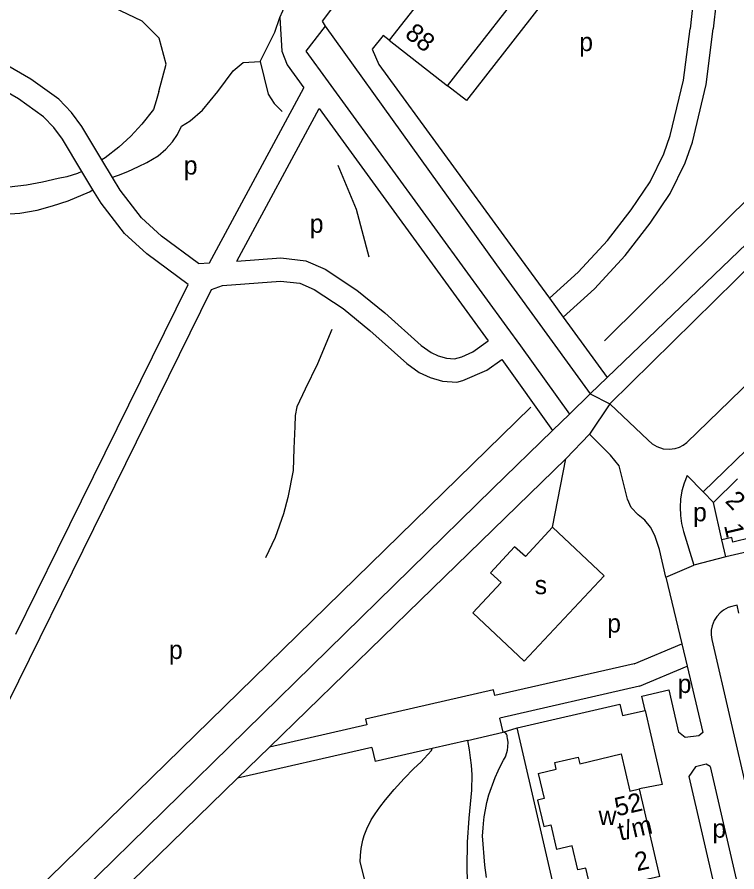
# Model space of a CAD drawing. Extents: x 155696 to 157795, y 382328 to 384028.
# Drawn here: x 156412.1 to 156567.7, y 383346.1 to 383530.8 of the extents above; entities that cross this region are included whole.
import ezdxf

# ---------------------------------------------------------------- set-up
doc = ezdxf.new("R2010")
doc.units = 0
for name, color, linetype in [('BLT_Basislijn', 7, 'Continuous'), ('BLT_Bebouwing', 7, 'Continuous'), ('BLT_Centroide', 7, 'Continuous'), ('BLT_Huisnummer_reeks', 7, 'Continuous'), ('BLT_Vlakafsluiter', 7, 'Continuous')]:
    doc.layers.add(name, color=color, linetype=linetype)

msp = doc.modelspace()

# ---------------------------------------------------------------- linework, layer by layer
at = {"layer": 'BLT_Basislijn'}
for p, q in [((156468.87, 383530.76), (156471.55, 383536.67)), ((156478.68, 383528.86), (156515.71, 383477.29)), ((156539.06, 383460.86), (156596.07, 383517.45)), ((156453.73, 383477.72), (156474.1, 383515.56)), ((156459.58, 383478.05), (156477.37, 383511.08)), ((156477.37, 383511.08), (156513.93, 383460.88)), ((156540.18, 383447.24), (156583.42, 383489.84)), ((156620.9, 383487.22), (156560.36, 383428.2)), ((156518.68, 383481.71), (156527.17, 383470.05)), ((156451.32, 383477.59), (156453.73, 383477.72)), ((156515.71, 383477.29), (156535.94, 383449.41)), ((156389.49, 383340.68), (156454.11, 383471.94)), ((156527.17, 383470.05), (156530.13, 383465.98)), ((156530.13, 383465.98), (156539.63, 383452.94)), ((156517.97, 383463.82), (156520.92, 383459.78)), ((156520.92, 383459.78), (156531.46, 383445.03)), ((156513.65, 383454.49), (156516.88, 383456.84)), ((156516.88, 383456.84), (156527.84, 383441.5)), ((156535.94, 383449.41), (156539.63, 383452.94)), ((156410.24, 383336.22), (156523.16, 383446.5)), ((156548.48, 383439.36), (156540.18, 383447.24)), ((156531.46, 383445.03), (156527.84, 383441.5)), ((156527.84, 383441.5), (156514.93, 383428.93)), ((156530.71, 383435.37), (156535.79, 383440.68)), ((156499.2, 383404.76), (156530.71, 383435.37)), ((156560.36, 383428.2), (156556.92, 383431.72)), ((156514.93, 383428.93), (156412.41, 383328.52)), ((156560.36, 383428.2), (156562.58, 383425.92)), ((156556.16, 383419.66), (156558.39, 383412.37)), ((156565.3, 383414.14), (156558.39, 383412.37)), ((156552.32, 383409.75), (156555.75, 383395.36)), ((156545.48, 383391.06), (156555.75, 383395.36)), ((156555.75, 383395.36), (156556.91, 383390.5)), ((156545.48, 383391.06), (156515.35, 383384.17)), ((156546.61, 383386.19), (156556.91, 383390.5)), ((156556.91, 383390.5), (156560.32, 383376.22)), ((156515.08, 383385.38), (156487.42, 383379.05)), ((156515.35, 383384.17), (156515.08, 383385.38)), ((156546.61, 383386.19), (156516.47, 383379.29)), ((156552.95, 383385.41), (156555.06, 383376.27)), ((156487.42, 383379.05), (156487.69, 383377.84)), ((156517.17, 383376.23), (156516.47, 383379.29)), ((156487.69, 383377.84), (156466.64, 383373.02)), ((156509.42, 383374.47), (156517.17, 383376.23)), ((156517.17, 383376.23), (156520.2, 383377.22)), ((156556.52, 383375.08), (156555.06, 383376.27)), ((156560.32, 383376.22), (156559.43, 383375.45)), ((156559.43, 383375.45), (156556.52, 383375.08)), ((156466.64, 383373.02), (156459.76, 383366.32)), ((156488.81, 383372.97), (156459.76, 383366.32)), ((156488.81, 383372.97), (156489.51, 383369.92)), ((156501.79, 383372.73), (156489.51, 383369.92)), ((156558.74, 383368.75), (156557.27, 383366.69)), ((156561.03, 383369.34), (156558.74, 383368.75)), ((156561.9, 383368.87), (156561.03, 383369.34)), ((156557.27, 383366.69), (156566.43, 383327.05))]:
    msp.add_line(p, q, dxfattribs=at)
for points in [[(156566.91, 383625.09), (156575.95, 383623.85), (156571.61, 383592.75), (156509.26, 383512.77), (156505.13, 383515.99)], [(156539.63, 383452.94), (156592.84, 383504.01), (156599.46, 383509.72), (156604.03, 383511.77), (156608.14, 383513.14), (156612.02, 383513.6), (156615.67, 383513.6), (156621.84, 383514.06), (156624.35, 383515.2), (156627.78, 383517.26), (156630.97, 383520), (156635.77, 383523.65), (156704.27, 383589.66), (156708.15, 383591.95), (156712.49, 383594.69), (156790.55, 383624.17)], [(156442.77, 383514.77), (156444.31, 383520.66), (156442.8, 383526.27), (156439.19, 383529.96), (156432.96, 383532.91), (156426.86, 383533.93), (156416.5, 383536.57), (156405.5, 383541.48), (156394.21, 383548.48), (156383.08, 383559.38), (156375.59, 383566.72), (156370.03, 383572.17), (156362.36, 383576.82), (156353.02, 383584.27), (156347.07, 383590.57), (156343.95, 383594.16), (156344.01, 383594.88), (156338.17, 383609.36), (156336.48, 383611.21)], [(156612.18, 383605.66), (156597.57, 383596.5), (156583.44, 383584.22), (156575.98, 383575.58), (156569.86, 383564.93), (156566.3, 383555.57), (156564.46, 383545.64), (156562.57, 383528.33)], [(156595.46, 383604.05), (156595.3, 383602.17), (156594.58, 383600.53), (156579.88, 383587.76), (156571.88, 383578.49), (156565.33, 383567.08), (156561.47, 383556.93), (156559.51, 383546.35), (156557.53, 383528.27)], [(156430.47, 383499.95), (156426.11, 383507.22), (156423.9, 383510.21), (156421.13, 383513.08), (156415.13, 383517.4), (156387.59, 383533.31), (156381.42, 383536.88), (156376.78, 383540.43), (156372.67, 383544.65), (156357.15, 383561.94), (156347.76, 383572.84), (156344.07, 383576.59), (156339.57, 383580.51), (156334.26, 383584.17), (156316.3, 383594.12)], [(156480.08, 383547.56), (156487.22, 383542.17), (156478.08, 383529.92), (156478.68, 383528.86)], [(156426.13, 383497.48), (156421.94, 383504.44), (156420.07, 383506.97), (156417.84, 383509.28), (156412.41, 383513.2), (156385.09, 383528.99), (156378.64, 383532.72)], [(156464.64, 383521.25), (156467.85, 383527.6), (156468.87, 383530.76)], [(156468.87, 383530.76), (156469.3, 383523.46), (156470.47, 383520.55), (156474.1, 383515.56)], [(156478.68, 383528.86), (156474.51, 383523.5)], [(156527.17, 383470.05), (156533.34, 383475.68), (156539.68, 383482.51), (156544.85, 383489.2), (156548.92, 383495.24), (156551.85, 383501.25), (156553.23, 383505.24), (156556.11, 383517.18), (156557.53, 383528.27)], [(156530.13, 383465.98), (156536.86, 383472.13), (156543.5, 383479.27), (156548.9, 383486.27), (156553.26, 383492.73), (156556.47, 383499.33), (156558.04, 383503.83), (156561.03, 383516.27), (156562.57, 383528.33)], [(156492.53, 383525.82), (156491.2, 383526.87), (156488.88, 383523.9), (156490.33, 383520.62), (156518.68, 383481.71)], [(156474.51, 383523.5), (156517.97, 383463.82)], [(156432.76, 383496.15), (156433.18, 383496.41), (156434.01, 383496.7), (156436.04, 383497.49), (156438.4, 383498.54), (156440.17, 383499.43), (156442.64, 383500.84), (156444.3, 383502.26), (156445.72, 383503.89), (156446.76, 383505.45), (156447.68, 383507.29), (156449.56, 383508.39), (156452.18, 383510.73), (156455.52, 383514.78), (156458.8, 383519.19), (156461.01, 383521.03), (156464.64, 383521.25)], [(156464.64, 383521.25), (156466.35, 383514.19), (156467.68, 383512.17), (156469.4, 383510.46)], [(156637.05, 383516.96), (156566.16, 383447.85), (156556.85, 383438.91)], [(156442.77, 383514.77), (156442.15, 383512.73), (156441.58, 383510.84), (156439.12, 383507.66), (156436.72, 383505.08), (156434.14, 383502.73), (156431.15, 383500.44), (156430.47, 383499.95)], [(156432.76, 383496.15), (156430.47, 383499.95)], [(156481.42, 383498.81), (156485.42, 383489.34), (156488.14, 383479.02)], [(156426.13, 383497.48), (156425.17, 383497.05), (156422.9, 383496.34), (156421, 383495.94), (156417.62, 383495.14), (156414.13, 383494.52), (156410.41, 383494.08)], [(156428.5, 383493.53), (156426.13, 383497.48)], [(156451.32, 383477.59), (156443.34, 383483.51), (156439.01, 383487.45), (156434.4, 383493.42), (156432.76, 383496.15)], [(156412.72, 383488.48), (156416.44, 383489.11), (156419.78, 383490), (156423.18, 383491.14), (156427.79, 383493.09), (156428.5, 383493.53)], [(156449.07, 383473.03), (156440.16, 383479.64), (156435.32, 383484.05), (156430.27, 383490.6), (156428.5, 383493.53)], [(156409.46, 383488.26), (156412.72, 383488.48)], [(156459.58, 383478.05), (156469.12, 383478.78), (156474.53, 383478.17), (156478.73, 383476.36), (156485.57, 383471.84), (156491.62, 383466.9), (156499.47, 383459.85), (156501.57, 383458.33), (156503.09, 383457.63), (156504.94, 383457.11), (156506.68, 383456.97), (156508.21, 383457.39)], [(156420.95, 383415.9), (156449.07, 383473.03)], [(156454.11, 383471.94), (156456.54, 383472.81), (156469.03, 383473.76), (156473.24, 383473.29), (156476.34, 383471.94), (156482.61, 383467.81), (156488.36, 383463.1), (156496.33, 383455.95), (156499.03, 383454), (156501.36, 383452.92), (156504.07, 383452.16), (156507.16, 383451.92), (156508.44, 383452.27), (156513.65, 383454.49)], [(156480.14, 383463.29), (156477.03, 383455.87), (156474.39, 383450.41), (156472.56, 383446.6), (156472.23, 383444.68), (156472.14, 383442.37), (156471.95, 383437.6), (156471.77, 383432.83), (156470.6, 383427), (156469.66, 383423.49), (156467.86, 383418.32), (156465.82, 383413.93)], [(156508.21, 383457.39), (156510.64, 383458.48), (156513.93, 383460.88)], [(156542.24, 383433.82), (156540.36, 383436.17), (156535.79, 383440.68)], [(156548.48, 383439.36), (156549.35, 383438.58), (156550.33, 383437.99), (156551.71, 383437.51), (156553.01, 383437.41), (156554.32, 383437.59), (156555.25, 383437.89), (156556.07, 383438.31), (156556.85, 383438.91)], [(156552.32, 383409.75), (156550.92, 383415.78), (156549.95, 383418.75), (156548.98, 383420.58), (156547.78, 383422.06), (156546.35, 383423.26), (156544.81, 383424.8), (156544.01, 383426.63), (156542.24, 383433.82)], [(156636.23, 383433.61), (156636.9, 383430.68), (156565.3, 383414.14)], [(156556.92, 383431.72), (156556.28, 383430.11), (156555.8, 383428.41), (156555.5, 383426.65), (156555.39, 383424.87), (156555.46, 383423.09), (156555.72, 383421.35), (156556.16, 383419.66)], [(156527.85, 383420.55), (156521.97, 383414.24), (156519.64, 383416.36), (156514.45, 383410.72), (156516.76, 383408.63), (156510.61, 383402.03), (156521.7, 383391.58), (156538.95, 383410.08), (156527.85, 383420.55)], [(156565.3, 383414.14), (156564.44, 383417.85)], [(156411.87, 383397.47), (156420.95, 383415.9)], [(156466.64, 383373.02), (156499.2, 383404.76)], [(156568.11, 383401.96), (156567.7, 383403.73), (156566.58, 383403.44), (156565.78, 383403.18), (156564.8, 383402.62), (156564.04, 383402.03), (156563.35, 383401.29), (156562.76, 383400.41), (156562.32, 383399.28), (156562.13, 383398.33), (156562.08, 383397.3), (156562.23, 383396.28), (156574.11, 383344.85), (156574.75, 383342.95), (156575.65, 383341.67), (156577.02, 383340.52), (156578.44, 383339.91), (156580.43, 383339.72), (156581.35, 383339.83), (156582.4, 383340.09), (156580.93, 383346.42)], [(156547.81, 383380.98), (156547.1, 383384.07), (156552.95, 383385.41)], [(156520.2, 383377.22), (156542.37, 383382.33)], [(156542.37, 383382.33), (156542.94, 383379.85), (156547.81, 383380.98)], [(156547.81, 383380.98), (156551.52, 383364.93), (156546.6, 383363.99)], [(156513.53, 383344.85), (156513.2, 383347.51), (156512.73, 383353.84), (156512.81, 383355.52), (156512.91, 383356.5), (156513.07, 383357.97), (156513.31, 383359.51), (156513.65, 383361.07), (156514.07, 383362.71), (156515.41, 383366.5), (156516.05, 383367.94), (156516.56, 383368.98), (156517.25, 383370.22), (156517.68, 383370.93), (156517.97, 383371.87), (156518.09, 383372.39), (156518.19, 383373.09), (156518.21, 383374.13), (156518.12, 383374.86), (156518.02, 383375.3), (156517.99, 383375.57), (156517.86, 383375.83), (156517.71, 383376.04), (156517.46, 383376.21), (156517.17, 383376.23)], [(156566.45, 383176.99), (156520.2, 383377.22)], [(156509.42, 383374.47), (156501.79, 383372.73)], [(156509.42, 383374.47), (156509.83, 383372.41), (156510.05, 383370.7), (156510.24, 383369.12), (156510.37, 383367.06), (156510.33, 383363.72), (156509.71, 383357.71), (156509.4, 383352.5), (156509.3, 383346.94), (156509.48, 383341.25)], [(156488.38, 383340.05), (156486.24, 383348.23), (156486.3, 383349.62), (156486.46, 383351.1), (156486.81, 383352.94), (156487.1, 383353.93), (156487.69, 383355.39), (156488.61, 383357.33), (156489.47, 383358.58), (156490.49, 383360.04), (156491.72, 383361.65), (156493.6, 383363.9), (156495.74, 383366.24), (156497.88, 383368.4), (156499.39, 383369.79), (156500.12, 383370.59), (156501.68, 383372.32), (156501.79, 383372.73)], [(156561.9, 383368.87), (156571.42, 383327.63)], [(156418.26, 383323.67), (156417.97, 383324.7), (156418.2, 383325.55), (156419.68, 383327.27), (156459.76, 383366.32)]]:
    msp.add_lwpolyline(points, dxfattribs=at)
at = {"layer": 'BLT_Bebouwing'}
for p, q in [((156499.47, 383534.7), (156492.53, 383525.82)), ((156492.53, 383525.82), (156505.13, 383515.99)), ((156550.98, 383345.07), (156546.6, 383363.99))]:
    msp.add_line(p, q, dxfattribs=at)
for points in [[(156505.13, 383515.99), (156525.49, 383542.11), (156522.42, 383544.5)], [(156562.58, 383425.92), (156567.8, 383431.02)], [(156564.44, 383417.85), (156562.58, 383425.92)], [(156574.08, 383424.57), (156570.3, 383420.88), (156570.89, 383418.31), (156566.8, 383417.37), (156566.58, 383418.34), (156564.44, 383417.85)], [(156524.74, 383367.32), (156528.62, 383368.26), (156528.29, 383369.68), (156533.36, 383370.87), (156533.69, 383369.45), (156542.68, 383371.58), (156544.56, 383363.52), (156546.6, 383363.99)], [(156524.74, 383367.32), (156525.99, 383361.92), (156524.6, 383361.6)], [(156524.6, 383361.6), (156525.92, 383355.86), (156527.47, 383356.22), (156528.69, 383350.92)], [(156550.98, 383345.07), (156536.22, 383341.66), (156535.01, 383346.88), (156533.26, 383346.47), (156532.05, 383351.69), (156528.69, 383350.92)]]:
    msp.add_lwpolyline(points, dxfattribs=at)
at = {"layer": 'BLT_Vlakafsluiter'}
for p, q in [((156535.94, 383449.41), (156531.46, 383445.03)), ((156535.94, 383449.41), (156540.18, 383447.24)), ((156540.18, 383447.24), (156535.79, 383440.68)), ((156527.85, 383420.55), (156530.71, 383435.37)), ((156552.32, 383409.75), (156558.39, 383412.37))]:
    msp.add_line(p, q, dxfattribs=at)

# ---------------------------------------------------------------- texts
at = {"layer": 'BLT_Centroide'}
for s, p in [('p', (156533.6, 383523.48)), ('p', (156448.15, 383496.79)), ('p', (156475.37, 383484.21)), ('p', (156558.19, 383421.84)), ('s', (156523.97, 383406.09)), ('p', (156539.64, 383397.8)), ('p', (156444.95, 383392.08)), ('p', (156554.87, 383384.74)), ('w', (156537.78, 383356.19)), ('p', (156562.37, 383353.45))]:
    msp.add_text(s, height=4, dxfattribs=at).set_placement(p)
at = {"layer": 'BLT_Huisnummer_reeks'}
for s, rotation, p in [('88', 321.2925, (156495.7, 383526.75)), ('2', 314.2752, (156564.92, 383426.08)), ('1', 283.0086, (156564.86, 383420.95)), ('52', 13.0058, (156541.74, 383358.05)), ('t/m', 13.0058, (156542.45, 383352.78)), ('2', 13.0058, (156546.09, 383346.18))]:
    msp.add_text(s, height=4, rotation=rotation, dxfattribs=at).set_placement(p)

doc.saveas('drawing.dxf')
